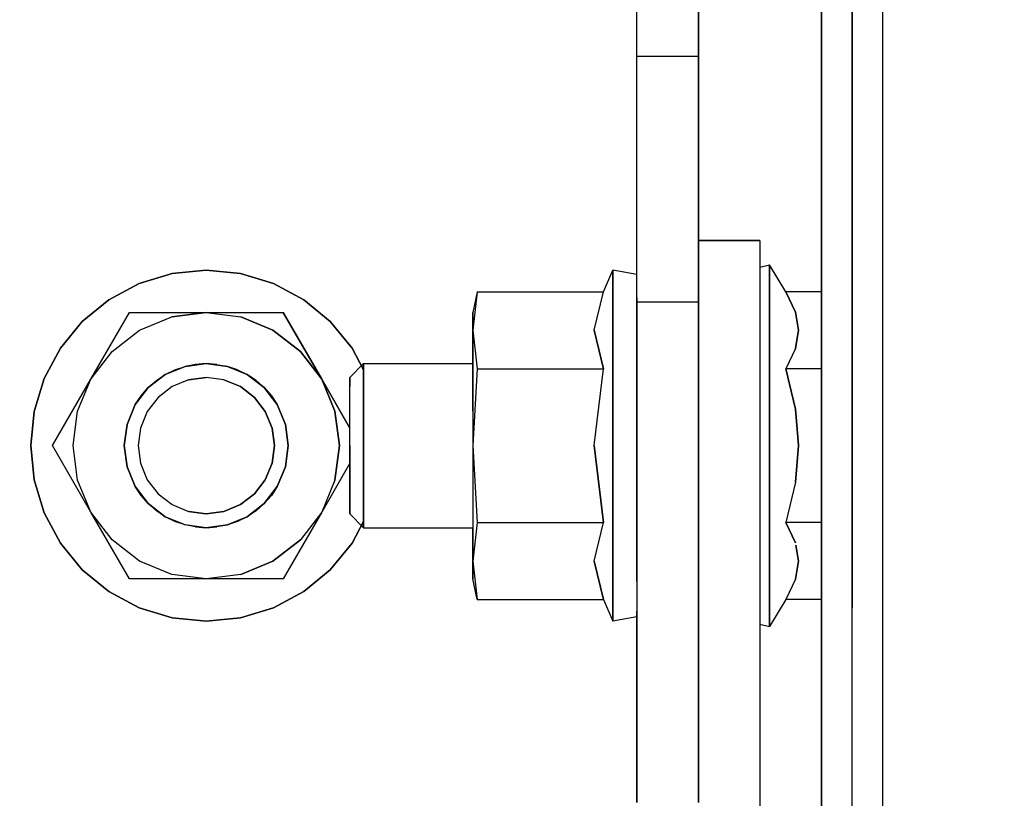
# Model space of a CAD drawing. Extents: x -805 to 3526, y -961 to 1039.
# Tile 382 of 475: x 1260.0559 to 1260.104, y 39.5226 to 39.5606. Entities that reach past the tile are written whole.
import ezdxf

# ---------------------------------------------------------------- set-up
doc = ezdxf.new("R2010")
doc.units = 0
doc.layers.get('0').update_dxf_attribs({"color": 251})
for name, color, linetype in [('TTK-P-Aufzug', 251, 'Continuous'), ('TTK-P-Bahnsteig', 12, 'Continuous'), ('TTK-P-Verm', 251, 'Continuous')]:
    doc.layers.add(name, color=color, linetype=linetype)
doc.layers.add('TTK-P-Treppe unten', color=12, linetype='Continuous', lineweight=25)
doc.styles.add('AKG DIN 6776', font='AKG_DIN67.TTF')
doc.dimstyles.new('TTK', dxfattribs={"dimtxt": 2.5, "dimasz": 2.5, "dimexe": 3.5, "dimexo": 0.1, "dimgap": 1, "dimtad": 1, "dimzin": 0, "dimtxsty": 'AKG DIN 6776', "dimblk": 'OBLIQUE', "dimcen": -0.09, "dimdle": 3, "dimclrd": 256, "dimclre": 256, "dimclrt": 256, "dimadec": 3, "dimazin": 0, "dimtfac": 1, "dimtofl": 0, "dimtmove": 0, "dimatfit": 3, "dimldrblk": 'OBLIQUE', "dimfxl": 7, "dimfxlon": 1, "dimtolj": 1, "dimtzin": 0, "dimlwd": -1, "dimlwe": -1, "dimarcsym": 0})

# ---------------------------------------------------------------- blocks, each defined once
blk = doc.blocks.new('_OBLIQUE')
at = {"color": 0, "linetype": 'ByBlock'}
blk.add_line((-0.5, -0.5), (0.5, 0.5), dxfattribs=at)
blk = doc.blocks.new('*D645')
at = {"layer": 'DEFPOINTS', "color": 0}
for p in [(1259.798085, 39.345554), (1259.498085, 36.033104), (1259.798085, 36.033104)]:
    blk.add_point(p, dxfattribs=at)
at = {"layer": 'TTK-P-Verm'}
for p, q in [((1259.498085, 38.645554), (1259.498085, 39.695554)), ((1259.798085, 38.645554), (1259.798085, 39.695554)), ((1259.198085, 39.345554), (1260.098085, 39.345554))]:
    blk.add_line(p, q, dxfattribs=at)
at = {"layer": 'TTK-P-Verm', "xscale": 0.25, "yscale": 0.25, "zscale": 0.25, "rotation": 180}
blk.add_blockref('_OBLIQUE', (1259.498085, 39.345554), dxfattribs=at)
at = {"layer": 'TTK-P-Verm', "xscale": 0.25, "yscale": 0.25, "zscale": 0.25}
blk.add_blockref('_OBLIQUE', (1259.798085, 39.345554), dxfattribs=at)
at = {"layer": 'TTK-P-Verm', "insert": (1259.648085, 39.58688), "char_height": 0.25, "attachment_point": 5, "style": 'AKG DIN 6776', "bg_fill": 3, "box_fill_scale": 1.1, "bg_fill_color": 256, "bg_fill_true_color": 13158600, "bg_fill_transparency": 0}
blk.add_mtext('\\A1;30', dxfattribs=at)
blk = doc.blocks.new('*D644')
at = {"layer": 'DEFPOINTS', "color": 0}
for p in [(1262.498085, 39.345554), (1259.798085, 39.284277), (1262.498085, 35.726621)]:
    blk.add_point(p, dxfattribs=at)
at = {"layer": 'TTK-P-Treppe unten'}
for p, q in [((1259.798085, 39.294277), (1259.798085, 39.695554)), ((1262.498085, 38.645554), (1262.498085, 39.695554)), ((1259.498085, 39.345554), (1262.798085, 39.345554))]:
    blk.add_line(p, q, dxfattribs=at)
at = {"layer": 'TTK-P-Treppe unten', "xscale": 0.25, "yscale": 0.25, "zscale": 0.25, "rotation": 180}
blk.add_blockref('_OBLIQUE', (1259.798085, 39.345554), dxfattribs=at)
at = {"layer": 'TTK-P-Treppe unten', "xscale": 0.25, "yscale": 0.25, "zscale": 0.25}
blk.add_blockref('_OBLIQUE', (1262.498085, 39.345554), dxfattribs=at)
at = {"layer": 'TTK-P-Treppe unten', "insert": (1261.148085, 39.589434), "char_height": 0.25, "attachment_point": 5, "style": 'AKG DIN 6776', "bg_fill": 3, "box_fill_scale": 1.1, "bg_fill_color": 256, "bg_fill_true_color": 13158600, "bg_fill_transparency": 0}
blk.add_mtext('\\A1;2,70', dxfattribs=at)

msp = doc.modelspace()

# ---------------------------------------------------------------- linework, layer by layer
at = {"layer": 'TTK-P-Aufzug', "color": 251}
for p, q in [((1260.086039, 39.558829), (1260.086039, 39.697829)), ((1260.086039, 39.558829), (1260.086039, 39.697829)), ((1260.089039, 39.558829), (1260.089039, 39.697829)), ((1260.089039, 39.697829), (1260.089039, 39.558829)), ((1260.095039, 39.697829), (1260.095039, 39.507829)), ((1260.095039, 39.697829), (1260.095039, 39.507829)), ((1260.096539, 39.501629), (1260.096539, 39.662429)), ((1260.096539, 39.501629), (1260.096539, 39.662429)), ((1260.096539, 39.662429), (1260.096539, 39.531922)), ((1260.095039, 39.507829), (1260.095039, 39.659883)), ((1260.098039, 37.647829), (1260.098039, 39.65906)), ((1260.089039, 39.63143), (1260.089039, 39.558026)), ((1260.086039, 39.558026), (1260.086039, 39.627805)), ((1260.086039, 39.558625), (1260.086039, 39.558829)), ((1260.086039, 39.558625), (1260.086039, 39.558829)), ((1260.086039, 39.558829), (1260.089039, 39.558829)), ((1260.086039, 39.558026), (1260.086039, 39.558625)), ((1260.086039, 39.558026), (1260.086039, 39.558625)), ((1260.089039, 39.558625), (1260.089039, 39.558829)), ((1260.089039, 39.558829), (1260.089039, 39.558625)), ((1260.089039, 39.558026), (1260.089039, 39.558625)), ((1260.089039, 39.558625), (1260.089039, 39.558026)), ((1260.086039, 39.557072), (1260.086039, 39.558026)), ((1260.086039, 39.557072), (1260.086039, 39.558026)), ((1260.086039, 39.557262), (1260.086039, 39.558026)), ((1260.089039, 39.557072), (1260.089039, 39.558026)), ((1260.089039, 39.558026), (1260.089039, 39.557072)), ((1260.089039, 39.557835), (1260.089039, 39.558026)), ((1260.089039, 39.557835), (1260.089039, 39.557072)), ((1260.086039, 39.557072), (1260.086039, 39.557262)), ((1260.086039, 39.555829), (1260.086039, 39.557072)), ((1260.086039, 39.555829), (1260.086039, 39.557072)), ((1260.086039, 39.556076), (1260.086039, 39.557072)), ((1260.089039, 39.555829), (1260.089039, 39.557072)), ((1260.089039, 39.557072), (1260.089039, 39.555829)), ((1260.089039, 39.557072), (1260.089039, 39.556824)), ((1260.089039, 39.556824), (1260.089039, 39.555829)), ((1260.086039, 39.555829), (1260.086039, 39.556076)), ((1260.086039, 39.554382), (1260.086039, 39.555829)), ((1260.086039, 39.554382), (1260.086039, 39.555829)), ((1260.086039, 39.554669), (1260.086039, 39.555829)), ((1260.089039, 39.554382), (1260.089039, 39.555829)), ((1260.089039, 39.555829), (1260.089039, 39.555541)), ((1260.089039, 39.555829), (1260.089039, 39.554382)), ((1260.089039, 39.555541), (1260.089039, 39.554382)), ((1260.086039, 39.554382), (1260.086039, 39.554669)), ((1260.086039, 39.552829), (1260.086039, 39.554382)), ((1260.086039, 39.552829), (1260.086039, 39.554382)), ((1260.086039, 39.553137), (1260.086039, 39.554382)), ((1260.089039, 39.552829), (1260.089039, 39.554382)), ((1260.089039, 39.554382), (1260.089039, 39.554074)), ((1260.089039, 39.554382), (1260.089039, 39.552829)), ((1260.089039, 39.554074), (1260.089039, 39.552829)), ((1260.086039, 39.552829), (1260.086039, 39.553137)), ((1260.086039, 39.551276), (1260.086039, 39.552829)), ((1260.086039, 39.551276), (1260.086039, 39.552829)), ((1260.086039, 39.551585), (1260.086039, 39.552829)), ((1260.089039, 39.551276), (1260.089039, 39.552829)), ((1260.089039, 39.552829), (1260.089039, 39.552521)), ((1260.089039, 39.552829), (1260.089039, 39.551276)), ((1260.089039, 39.552521), (1260.089039, 39.551276)), ((1260.086039, 39.551276), (1260.086039, 39.551585)), ((1260.086039, 39.549829), (1260.086039, 39.551276)), ((1260.086039, 39.549829), (1260.086039, 39.551276)), ((1260.086039, 39.550117), (1260.086039, 39.551276)), ((1260.089039, 39.549829), (1260.089039, 39.551276)), ((1260.089039, 39.551276), (1260.089039, 39.550989)), ((1260.089039, 39.551276), (1260.089039, 39.549829)), ((1260.089039, 39.550989), (1260.089039, 39.549829)), ((1260.086039, 39.549829), (1260.086039, 39.550117)), ((1260.086039, 39.548587), (1260.086039, 39.549829)), ((1260.086039, 39.548587), (1260.086039, 39.549829)), ((1260.086039, 39.548835), (1260.086039, 39.549829)), ((1260.092039, 39.549829), (1260.089039, 39.549829)), ((1260.089039, 39.548587), (1260.089039, 39.549829)), ((1260.089039, 39.549829), (1260.092039, 39.549829)), ((1260.089039, 39.549829), (1260.089039, 39.549582)), ((1260.089039, 39.549829), (1260.089039, 39.548587)), ((1260.092039, 39.549829), (1260.092039, 39.499316)), ((1260.092039, 39.549829), (1260.092039, 39.499316)), ((1260.089039, 39.549582), (1260.089039, 39.548587)), ((1260.06337, 39.54822), (1260.065039, 39.548385)), ((1260.065039, 39.548385), (1260.06337, 39.54822)), ((1260.065039, 39.548385), (1260.066708, 39.54822)), ((1260.066708, 39.54822), (1260.065039, 39.548385)), ((1260.084406, 39.547335), (1260.084875, 39.548385)), ((1260.084875, 39.54822), (1260.084875, 39.548385)), ((1260.084875, 39.548385), (1260.084875, 39.54822)), ((1260.084875, 39.54822), (1260.084875, 39.548385)), ((1260.084875, 39.548385), (1260.084875, 39.54822)), ((1260.086039, 39.548179), (1260.084875, 39.548385)), ((1260.086039, 39.548587), (1260.086039, 39.548835)), ((1260.086039, 39.547633), (1260.086039, 39.548587)), ((1260.086039, 39.547633), (1260.086039, 39.548587)), ((1260.086039, 39.547824), (1260.086039, 39.548587)), ((1260.089039, 39.547633), (1260.089039, 39.548587)), ((1260.089039, 39.548587), (1260.089039, 39.548397)), ((1260.089039, 39.548587), (1260.089039, 39.547633)), ((1260.089039, 39.548397), (1260.089039, 39.547633)), ((1260.092039, 39.548529), (1260.092505, 39.548654)), ((1260.092505, 39.548485), (1260.092505, 39.548654)), ((1260.092505, 39.548654), (1260.092505, 39.548485)), ((1260.092505, 39.548485), (1260.092505, 39.548654)), ((1260.092505, 39.548654), (1260.092505, 39.548485)), ((1260.093309, 39.547335), (1260.092505, 39.548654)), ((1260.092505, 39.548485), (1260.092505, 39.547983)), ((1260.092505, 39.547983), (1260.092505, 39.548485)), ((1260.06337, 39.54822), (1260.061765, 39.547733)), ((1260.061765, 39.547733), (1260.06337, 39.54822)), ((1260.066708, 39.54822), (1260.068313, 39.547733)), ((1260.068313, 39.547733), (1260.066708, 39.54822)), ((1260.084875, 39.54822), (1260.084875, 39.547733)), ((1260.084875, 39.547733), (1260.084875, 39.54822)), ((1260.092505, 39.547983), (1260.092505, 39.547167)), ((1260.092505, 39.547167), (1260.092505, 39.547983)), ((1260.061765, 39.547733), (1260.060286, 39.546943)), ((1260.060286, 39.546943), (1260.061765, 39.547733)), ((1260.068313, 39.547733), (1260.069792, 39.546943)), ((1260.069792, 39.546943), (1260.068313, 39.547733)), ((1260.084875, 39.547733), (1260.084875, 39.546943)), ((1260.084875, 39.546943), (1260.084875, 39.547733)), ((1260.086039, 39.547633), (1260.086039, 39.547824)), ((1260.086039, 39.547034), (1260.086039, 39.547633)), ((1260.086039, 39.547034), (1260.086039, 39.547633)), ((1260.086039, 39.547154), (1260.086039, 39.547633)), ((1260.089039, 39.547034), (1260.089039, 39.547633)), ((1260.089039, 39.547633), (1260.089039, 39.547513)), ((1260.089039, 39.547633), (1260.089039, 39.547034)), ((1260.089039, 39.547513), (1260.089039, 39.547034)), ((1260.060286, 39.546943), (1260.058989, 39.545879)), ((1260.058989, 39.545879), (1260.060286, 39.546943)), ((1260.069792, 39.546943), (1260.071088, 39.545879)), ((1260.071088, 39.545879), (1260.069792, 39.546943)), ((1260.078246, 39.547335), (1260.078039, 39.545459)), ((1260.078246, 39.547335), (1260.078039, 39.545459)), ((1260.078246, 39.547335), (1260.078039, 39.546329)), ((1260.078246, 39.547335), (1260.084406, 39.547335)), ((1260.078246, 39.547335), (1260.084406, 39.547335)), ((1260.083958, 39.545459), (1260.084406, 39.547335)), ((1260.083958, 39.545459), (1260.084406, 39.547335)), ((1260.084875, 39.546943), (1260.084875, 39.545879)), ((1260.084875, 39.545879), (1260.084875, 39.546943)), ((1260.086039, 39.547034), (1260.086039, 39.547154)), ((1260.086039, 39.547034), (1260.086039, 39.546829)), ((1260.086039, 39.546829), (1260.086039, 39.547034)), ((1260.086039, 39.546871), (1260.086039, 39.547034)), ((1260.089039, 39.546829), (1260.089039, 39.547034)), ((1260.089039, 39.546829), (1260.089039, 39.547034)), ((1260.089039, 39.547034), (1260.089039, 39.546993)), ((1260.089039, 39.546993), (1260.089039, 39.546829)), ((1260.092505, 39.547167), (1260.092505, 39.54607)), ((1260.092505, 39.54607), (1260.092505, 39.547167)), ((1260.093777, 39.546345), (1260.093309, 39.547335)), ((1260.095039, 39.547335), (1260.093309, 39.547335)), ((1260.095039, 39.547335), (1260.093309, 39.547335)), ((1260.093309, 39.547335), (1260.093777, 39.546345)), ((1260.086039, 39.546829), (1260.086039, 39.546871)), ((1260.086039, 39.546829), (1260.086039, 39.545734)), ((1260.086039, 39.533198), (1260.086039, 39.546829)), ((1260.086039, 39.545734), (1260.086039, 39.546829)), ((1260.089039, 39.546829), (1260.086039, 39.546829)), ((1260.089039, 39.522429), (1260.089039, 39.546829)), ((1260.089039, 39.546829), (1260.089039, 39.522429)), ((1260.089039, 39.543306), (1260.089039, 39.546829)), ((1260.05941, 39.543079), (1260.061286, 39.546329)), ((1260.05941, 39.543079), (1260.061286, 39.546329)), ((1260.061286, 39.546329), (1260.065039, 39.546329)), ((1260.061286, 39.546329), (1260.065039, 39.546329)), ((1260.061789, 39.545459), (1260.063356, 39.546108)), ((1260.061789, 39.545459), (1260.063356, 39.546108)), ((1260.065039, 39.546329), (1260.063356, 39.546108)), ((1260.063356, 39.546108), (1260.065039, 39.546329)), ((1260.065039, 39.546329), (1260.066721, 39.546108)), ((1260.065039, 39.546329), (1260.068792, 39.546329)), ((1260.065039, 39.546329), (1260.066721, 39.546108)), ((1260.065039, 39.546329), (1260.068792, 39.546329)), ((1260.066721, 39.546108), (1260.068289, 39.545459)), ((1260.068289, 39.545459), (1260.066721, 39.546108)), ((1260.070668, 39.543079), (1260.068792, 39.546329)), ((1260.068792, 39.546329), (1260.070668, 39.543079)), ((1260.078039, 39.546108), (1260.078039, 39.546329)), ((1260.078039, 39.546329), (1260.078039, 39.546108)), ((1260.078039, 39.546108), (1260.078039, 39.546329)), ((1260.078039, 39.546329), (1260.078039, 39.546108)), ((1260.078039, 39.545459), (1260.078039, 39.546108)), ((1260.078039, 39.546108), (1260.078039, 39.545459)), ((1260.078039, 39.546108), (1260.078039, 39.545459)), ((1260.078039, 39.546108), (1260.078039, 39.545459)), ((1260.092505, 39.54607), (1260.092505, 39.544732)), ((1260.092505, 39.544732), (1260.092505, 39.54607)), ((1260.093922, 39.545459), (1260.093777, 39.546345)), ((1260.093777, 39.546345), (1260.093922, 39.545459)), ((1260.058989, 39.545879), (1260.057925, 39.544582)), ((1260.057925, 39.544582), (1260.058989, 39.545879)), ((1260.071088, 39.545879), (1260.072152, 39.544582)), ((1260.072152, 39.544582), (1260.071088, 39.545879)), ((1260.084875, 39.545879), (1260.084875, 39.544582)), ((1260.084875, 39.544582), (1260.084875, 39.545879)), ((1260.086039, 39.545734), (1260.086039, 39.544004)), ((1260.086039, 39.544004), (1260.086039, 39.545734)), ((1260.060443, 39.544426), (1260.061789, 39.545459)), ((1260.060443, 39.544426), (1260.061789, 39.545459)), ((1260.068289, 39.545459), (1260.069635, 39.544426)), ((1260.069635, 39.544426), (1260.068289, 39.545459)), ((1260.078039, 39.544426), (1260.078039, 39.545459)), ((1260.078039, 39.545459), (1260.078039, 39.544426)), ((1260.078039, 39.545459), (1260.078246, 39.543582)), ((1260.078039, 39.545459), (1260.078039, 39.544426)), ((1260.078039, 39.545459), (1260.078039, 39.544426)), ((1260.078039, 39.545459), (1260.078246, 39.543582)), ((1260.083958, 39.545459), (1260.084406, 39.543582)), ((1260.084406, 39.543582), (1260.083958, 39.545459)), ((1260.093777, 39.544572), (1260.093922, 39.545459)), ((1260.093922, 39.545459), (1260.093777, 39.544572)), ((1260.057925, 39.544582), (1260.057135, 39.543103)), ((1260.057135, 39.543103), (1260.057925, 39.544582)), ((1260.072152, 39.544582), (1260.072715, 39.543529)), ((1260.072715, 39.543529), (1260.072152, 39.544582)), ((1260.084875, 39.544582), (1260.084875, 39.543103)), ((1260.084875, 39.543103), (1260.084875, 39.544582)), ((1260.092505, 39.544732), (1260.092505, 39.543207)), ((1260.092505, 39.543207), (1260.092505, 39.544732)), ((1260.093777, 39.544572), (1260.093309, 39.543582)), ((1260.093777, 39.544572), (1260.093309, 39.543582)), ((1260.05941, 39.543079), (1260.060443, 39.544426)), ((1260.05941, 39.543079), (1260.060443, 39.544426)), ((1260.069635, 39.544426), (1260.070668, 39.543079)), ((1260.070668, 39.543079), (1260.069635, 39.544426)), ((1260.078039, 39.543829), (1260.078039, 39.544426)), ((1260.078039, 39.544426), (1260.078039, 39.543079)), ((1260.078039, 39.543079), (1260.078039, 39.544426)), ((1260.078039, 39.544426), (1260.078039, 39.543829)), ((1260.063039, 39.543294), (1260.064003, 39.543693)), ((1260.064003, 39.543693), (1260.063039, 39.543294)), ((1260.063508, 39.543525), (1260.064003, 39.543693)), ((1260.063508, 39.543525), (1260.064003, 39.543693)), ((1260.063508, 39.543525), (1260.064003, 39.543693)), ((1260.065039, 39.543829), (1260.064003, 39.543693)), ((1260.064003, 39.543693), (1260.065039, 39.543829)), ((1260.064003, 39.543693), (1260.064517, 39.543795)), ((1260.064517, 39.543795), (1260.064003, 39.543693)), ((1260.064003, 39.543693), (1260.064517, 39.543795)), ((1260.064517, 39.543795), (1260.065039, 39.543829)), ((1260.065039, 39.543829), (1260.064517, 39.543795)), ((1260.064517, 39.543795), (1260.065039, 39.543829)), ((1260.066074, 39.543693), (1260.065039, 39.543829)), ((1260.065039, 39.543829), (1260.066074, 39.543693)), ((1260.065039, 39.543829), (1260.065561, 39.543795)), ((1260.065561, 39.543795), (1260.065039, 39.543829)), ((1260.065039, 39.543829), (1260.065561, 39.543795)), ((1260.065561, 39.543795), (1260.066074, 39.543693)), ((1260.065561, 39.543795), (1260.066074, 39.543693)), ((1260.065561, 39.543795), (1260.066074, 39.543693)), ((1260.067039, 39.543294), (1260.066074, 39.543693)), ((1260.066569, 39.543525), (1260.066074, 39.543693)), ((1260.066074, 39.543693), (1260.067039, 39.543294)), ((1260.066074, 39.543693), (1260.066569, 39.543525)), ((1260.066074, 39.543693), (1260.066569, 39.543525)), ((1260.072715, 39.543829), (1260.072039, 39.543153)), ((1260.072715, 39.543829), (1260.072715, 39.543693)), ((1260.072715, 39.543693), (1260.072715, 39.543829)), ((1260.072715, 39.543829), (1260.078039, 39.543829)), ((1260.072715, 39.543693), (1260.072715, 39.543294)), ((1260.072715, 39.543294), (1260.072715, 39.543693)), ((1260.078039, 39.543829), (1260.078039, 39.543693)), ((1260.078039, 39.543829), (1260.078039, 39.543693)), ((1260.078039, 39.543693), (1260.078039, 39.543294)), ((1260.078039, 39.543693), (1260.078039, 39.543294)), ((1260.078246, 39.543582), (1260.078039, 39.539829)), ((1260.078246, 39.543582), (1260.078039, 39.539829)), ((1260.078246, 39.543582), (1260.084406, 39.543582)), ((1260.078246, 39.543582), (1260.084406, 39.543582)), ((1260.083958, 39.539829), (1260.084406, 39.543582)), ((1260.083958, 39.539829), (1260.084406, 39.543582)), ((1260.086039, 39.544004), (1260.086039, 39.541991)), ((1260.086039, 39.541991), (1260.086039, 39.544004)), ((1260.093777, 39.541603), (1260.093309, 39.543582)), ((1260.095039, 39.543582), (1260.093309, 39.543582)), ((1260.095039, 39.543582), (1260.093309, 39.543582)), ((1260.093309, 39.543582), (1260.093777, 39.541603)), ((1260.057135, 39.543103), (1260.056648, 39.541498)), ((1260.056648, 39.541498), (1260.057135, 39.543103)), ((1260.057533, 39.539829), (1260.05941, 39.543079)), ((1260.057533, 39.539829), (1260.05941, 39.543079)), ((1260.05876, 39.541512), (1260.05941, 39.543079)), ((1260.05876, 39.541512), (1260.05941, 39.543079)), ((1260.06221, 39.542658), (1260.063039, 39.543294)), ((1260.063039, 39.543294), (1260.06221, 39.542658)), ((1260.062604, 39.543003), (1260.063039, 39.543294)), ((1260.062604, 39.543003), (1260.063039, 39.543294)), ((1260.062604, 39.543003), (1260.063039, 39.543294)), ((1260.063039, 39.543294), (1260.063508, 39.543525)), ((1260.063039, 39.543294), (1260.06334, 39.543442)), ((1260.063039, 39.543294), (1260.06334, 39.543442)), ((1260.064179, 39.54304), (1260.065039, 39.543153)), ((1260.065039, 39.543153), (1260.064179, 39.54304)), ((1260.065899, 39.54304), (1260.065039, 39.543153)), ((1260.065899, 39.54304), (1260.065039, 39.543153)), ((1260.066569, 39.543525), (1260.067039, 39.543294)), ((1260.066569, 39.543525), (1260.067039, 39.543294)), ((1260.066569, 39.543525), (1260.067039, 39.543294)), ((1260.067867, 39.542658), (1260.067039, 39.543294)), ((1260.067474, 39.543003), (1260.067039, 39.543294)), ((1260.067039, 39.543294), (1260.067867, 39.542658)), ((1260.067039, 39.543294), (1260.067474, 39.543003)), ((1260.067039, 39.543294), (1260.067474, 39.543003)), ((1260.070668, 39.543079), (1260.071317, 39.541512)), ((1260.072048, 39.54069), (1260.070668, 39.543079)), ((1260.071317, 39.541512), (1260.070668, 39.543079)), ((1260.070668, 39.543079), (1260.072048, 39.54069)), ((1260.072039, 39.54304), (1260.072039, 39.543153)), ((1260.072039, 39.54304), (1260.072039, 39.543153)), ((1260.072039, 39.54304), (1260.072039, 39.543153)), ((1260.072039, 39.543153), (1260.072039, 39.54304)), ((1260.072715, 39.543294), (1260.072715, 39.542658)), ((1260.072715, 39.542658), (1260.072715, 39.543294)), ((1260.078039, 39.543294), (1260.078039, 39.543003)), ((1260.078039, 39.543294), (1260.078039, 39.543003)), ((1260.078039, 39.543079), (1260.078039, 39.541512)), ((1260.078039, 39.541512), (1260.078039, 39.543079)), ((1260.084875, 39.543103), (1260.084875, 39.541498)), ((1260.084875, 39.541498), (1260.084875, 39.543103)), ((1260.089039, 39.543306), (1260.089039, 39.522429)), ((1260.092505, 39.543207), (1260.092505, 39.541551)), ((1260.092505, 39.541551), (1260.092505, 39.543207)), ((1260.061575, 39.541829), (1260.06221, 39.542658)), ((1260.06221, 39.542658), (1260.061575, 39.541829)), ((1260.061865, 39.542264), (1260.06221, 39.542658)), ((1260.061865, 39.542264), (1260.06221, 39.542658)), ((1260.061865, 39.542264), (1260.06221, 39.542658)), ((1260.06221, 39.542658), (1260.062604, 39.543003)), ((1260.06221, 39.542658), (1260.062604, 39.543003)), ((1260.06221, 39.542658), (1260.062604, 39.543003)), ((1260.063377, 39.542708), (1260.062689, 39.542179)), ((1260.063377, 39.542708), (1260.062689, 39.542179)), ((1260.064179, 39.54304), (1260.063377, 39.542708)), ((1260.064179, 39.54304), (1260.063377, 39.542708)), ((1260.065899, 39.54304), (1260.066701, 39.542708)), ((1260.066701, 39.542708), (1260.065899, 39.54304)), ((1260.066701, 39.542708), (1260.067389, 39.542179)), ((1260.067389, 39.542179), (1260.066701, 39.542708)), ((1260.067474, 39.543003), (1260.067867, 39.542658)), ((1260.067474, 39.543003), (1260.067867, 39.542658)), ((1260.067474, 39.543003), (1260.067867, 39.542658)), ((1260.068503, 39.541829), (1260.067867, 39.542658)), ((1260.068212, 39.542264), (1260.067867, 39.542658)), ((1260.067867, 39.542658), (1260.068503, 39.541829)), ((1260.067867, 39.542658), (1260.068212, 39.542264)), ((1260.067867, 39.542658), (1260.068212, 39.542264)), ((1260.072039, 39.542708), (1260.072039, 39.54304)), ((1260.072039, 39.542708), (1260.072039, 39.54304)), ((1260.072039, 39.542708), (1260.072039, 39.54304)), ((1260.072039, 39.54304), (1260.072039, 39.542708)), ((1260.072039, 39.542179), (1260.072039, 39.542708)), ((1260.072039, 39.542179), (1260.072039, 39.542708)), ((1260.072715, 39.542658), (1260.072715, 39.541829)), ((1260.072715, 39.541829), (1260.072715, 39.542658)), ((1260.078039, 39.543003), (1260.078039, 39.542658)), ((1260.078039, 39.543003), (1260.078039, 39.542658)), ((1260.078039, 39.542658), (1260.078039, 39.542264)), ((1260.078039, 39.542658), (1260.078039, 39.542264)), ((1260.061575, 39.541829), (1260.061865, 39.542264)), ((1260.061575, 39.541829), (1260.061856, 39.542251)), ((1260.061575, 39.541829), (1260.061856, 39.542251)), ((1260.062689, 39.542179), (1260.062161, 39.541491)), ((1260.062689, 39.542179), (1260.062161, 39.541491)), ((1260.067389, 39.542179), (1260.067917, 39.541491)), ((1260.067917, 39.541491), (1260.067389, 39.542179)), ((1260.068212, 39.542264), (1260.068503, 39.541829)), ((1260.068221, 39.542251), (1260.068503, 39.541829)), ((1260.068221, 39.542251), (1260.068503, 39.541829)), ((1260.072039, 39.541491), (1260.072039, 39.542179)), ((1260.072039, 39.541491), (1260.072039, 39.542179)), ((1260.078039, 39.542264), (1260.078039, 39.541829)), ((1260.078039, 39.542264), (1260.078039, 39.541829)), ((1260.061175, 39.540865), (1260.061575, 39.541829)), ((1260.061575, 39.541829), (1260.061175, 39.540865)), ((1260.068902, 39.540865), (1260.068503, 39.541829)), ((1260.068503, 39.541829), (1260.068902, 39.540865)), ((1260.072715, 39.541829), (1260.072715, 39.540865)), ((1260.072715, 39.540865), (1260.072715, 39.541829)), ((1260.078039, 39.541829), (1260.078039, 39.541512)), ((1260.078039, 39.541829), (1260.078039, 39.541512)), ((1260.086039, 39.541991), (1260.086039, 39.539829)), ((1260.086039, 39.539829), (1260.086039, 39.541991)), ((1260.056648, 39.541498), (1260.056484, 39.539829)), ((1260.056484, 39.539829), (1260.056648, 39.541498)), ((1260.058539, 39.539829), (1260.05876, 39.541512)), ((1260.058539, 39.539829), (1260.05876, 39.541512)), ((1260.062161, 39.541491), (1260.061829, 39.54069)), ((1260.062161, 39.541491), (1260.061829, 39.54069)), ((1260.067917, 39.541491), (1260.068249, 39.54069)), ((1260.068249, 39.54069), (1260.067917, 39.541491)), ((1260.071317, 39.541512), (1260.071539, 39.539829)), ((1260.071539, 39.539829), (1260.071317, 39.541512)), ((1260.072039, 39.54069), (1260.072039, 39.541491)), ((1260.072039, 39.54069), (1260.072039, 39.541491)), ((1260.078039, 39.541512), (1260.078039, 39.539829)), ((1260.078039, 39.541512), (1260.078039, 39.539829)), ((1260.084875, 39.539829), (1260.084875, 39.541498)), ((1260.084875, 39.541498), (1260.084875, 39.539829)), ((1260.092505, 39.541551), (1260.092505, 39.539829)), ((1260.092505, 39.539829), (1260.092505, 39.541551)), ((1260.093922, 39.539829), (1260.093777, 39.541603)), ((1260.093777, 39.541603), (1260.093922, 39.539829)), ((1260.061039, 39.539829), (1260.061175, 39.540865)), ((1260.061175, 39.540865), (1260.061039, 39.539829)), ((1260.061829, 39.54069), (1260.061715, 39.539829)), ((1260.061829, 39.54069), (1260.061715, 39.539829)), ((1260.068249, 39.54069), (1260.068362, 39.539829)), ((1260.068362, 39.539829), (1260.068249, 39.54069)), ((1260.069039, 39.539829), (1260.068902, 39.540865)), ((1260.068902, 39.540865), (1260.069039, 39.539829)), ((1260.072039, 39.539829), (1260.072039, 39.54069)), ((1260.072039, 39.539829), (1260.072039, 39.54069)), ((1260.072715, 39.539829), (1260.072715, 39.540865)), ((1260.072715, 39.540865), (1260.072715, 39.539829)), ((1260.056484, 39.539829), (1260.056648, 39.53816)), ((1260.056648, 39.53816), (1260.056484, 39.539829)), ((1260.05941, 39.536579), (1260.057533, 39.539829)), ((1260.05941, 39.536579), (1260.057533, 39.539829)), ((1260.05876, 39.538147), (1260.058539, 39.539829)), ((1260.05876, 39.538147), (1260.058539, 39.539829)), ((1260.061175, 39.538794), (1260.061039, 39.539829)), ((1260.061039, 39.539829), (1260.061175, 39.538794)), ((1260.061715, 39.539829), (1260.061829, 39.538969)), ((1260.061715, 39.539829), (1260.061829, 39.538969)), ((1260.068362, 39.539829), (1260.068249, 39.538969)), ((1260.068249, 39.538969), (1260.068362, 39.539829)), ((1260.068902, 39.538794), (1260.069039, 39.539829)), ((1260.069039, 39.539829), (1260.068902, 39.538794)), ((1260.071539, 39.539829), (1260.071317, 39.538147)), ((1260.071317, 39.538147), (1260.071539, 39.539829)), ((1260.072039, 39.539829), (1260.072039, 39.538969)), ((1260.072039, 39.538969), (1260.072039, 39.539829)), ((1260.072715, 39.538794), (1260.072715, 39.539829)), ((1260.072715, 39.539829), (1260.072715, 39.538794)), ((1260.078039, 39.539829), (1260.078039, 39.538147)), ((1260.078039, 39.539829), (1260.078039, 39.538147)), ((1260.078039, 39.539829), (1260.078246, 39.536077)), ((1260.078039, 39.539829), (1260.078246, 39.536077)), ((1260.083958, 39.539829), (1260.084406, 39.536077)), ((1260.084406, 39.536077), (1260.083958, 39.539829)), ((1260.084875, 39.53816), (1260.084875, 39.539829)), ((1260.084875, 39.539829), (1260.084875, 39.53816)), ((1260.086039, 39.539829), (1260.086039, 39.537668)), ((1260.086039, 39.539829), (1260.086039, 39.537668)), ((1260.092505, 39.539829), (1260.092505, 39.538108)), ((1260.092505, 39.538108), (1260.092505, 39.539829)), ((1260.093777, 39.538056), (1260.093922, 39.539829)), ((1260.093922, 39.539829), (1260.093777, 39.538056)), ((1260.061575, 39.537829), (1260.061175, 39.538794)), ((1260.061175, 39.538794), (1260.061575, 39.537829)), ((1260.061829, 39.538969), (1260.062161, 39.538168)), ((1260.061829, 39.538969), (1260.062161, 39.538168)), ((1260.068249, 39.538969), (1260.067917, 39.538168)), ((1260.067917, 39.538168), (1260.068249, 39.538969)), ((1260.068503, 39.537829), (1260.068902, 39.538794)), ((1260.068902, 39.538794), (1260.068503, 39.537829)), ((1260.072048, 39.538969), (1260.070668, 39.536579)), ((1260.072048, 39.538969), (1260.070668, 39.536579)), ((1260.072039, 39.538969), (1260.072039, 39.538168)), ((1260.072039, 39.538168), (1260.072039, 39.538969)), ((1260.072715, 39.537829), (1260.072715, 39.538794)), ((1260.072715, 39.538794), (1260.072715, 39.537829)), ((1260.056648, 39.53816), (1260.057135, 39.536555)), ((1260.057135, 39.536555), (1260.056648, 39.53816)), ((1260.05941, 39.536579), (1260.05876, 39.538147)), ((1260.05941, 39.536579), (1260.05876, 39.538147)), ((1260.06221, 39.537001), (1260.061575, 39.537829)), ((1260.061865, 39.537394), (1260.061575, 39.537829)), ((1260.061865, 39.537394), (1260.061575, 39.537829)), ((1260.061575, 39.537829), (1260.06221, 39.537001)), ((1260.061865, 39.537394), (1260.061575, 39.537829)), ((1260.062161, 39.538168), (1260.062689, 39.537479)), ((1260.062161, 39.538168), (1260.062689, 39.537479)), ((1260.067917, 39.538168), (1260.067389, 39.537479)), ((1260.067389, 39.537479), (1260.067917, 39.538168)), ((1260.067867, 39.537001), (1260.068503, 39.537829)), ((1260.068503, 39.537829), (1260.067867, 39.537001)), ((1260.068503, 39.537829), (1260.068212, 39.537394)), ((1260.068503, 39.537829), (1260.068212, 39.537394)), ((1260.068503, 39.537829), (1260.068212, 39.537394)), ((1260.071317, 39.538147), (1260.070668, 39.536579)), ((1260.071317, 39.538147), (1260.070668, 39.536579)), ((1260.072039, 39.538168), (1260.072039, 39.537479)), ((1260.072039, 39.537479), (1260.072039, 39.538168)), ((1260.072715, 39.537001), (1260.072715, 39.537829)), ((1260.072715, 39.537829), (1260.072715, 39.537001)), ((1260.078039, 39.538147), (1260.078039, 39.536579)), ((1260.078039, 39.538147), (1260.078039, 39.537829)), ((1260.078039, 39.538147), (1260.078039, 39.536579)), ((1260.078039, 39.538147), (1260.078039, 39.537829)), ((1260.078039, 39.537829), (1260.078039, 39.537394)), ((1260.078039, 39.537829), (1260.078039, 39.537394)), ((1260.084875, 39.536555), (1260.084875, 39.53816)), ((1260.084875, 39.53816), (1260.084875, 39.536555)), ((1260.092505, 39.536452), (1260.092505, 39.538108)), ((1260.092505, 39.538108), (1260.092505, 39.536452)), ((1260.093777, 39.538056), (1260.093309, 39.536077)), ((1260.093777, 39.538056), (1260.093309, 39.536077)), ((1260.06221, 39.537001), (1260.061865, 39.537394)), ((1260.06221, 39.537001), (1260.061865, 39.537394)), ((1260.06221, 39.537001), (1260.061865, 39.537394)), ((1260.062689, 39.537479), (1260.063377, 39.536951)), ((1260.062689, 39.537479), (1260.063377, 39.536951)), ((1260.067389, 39.537479), (1260.066701, 39.536951)), ((1260.066701, 39.536951), (1260.067389, 39.537479)), ((1260.068212, 39.537394), (1260.067867, 39.537001)), ((1260.068212, 39.537394), (1260.067867, 39.537001)), ((1260.068212, 39.537394), (1260.067867, 39.537001)), ((1260.072039, 39.537479), (1260.072039, 39.536951)), ((1260.072039, 39.536951), (1260.072039, 39.537479)), ((1260.078039, 39.537394), (1260.078039, 39.537001)), ((1260.078039, 39.537394), (1260.078039, 39.537001)), ((1260.086039, 39.537668), (1260.086039, 39.535654)), ((1260.086039, 39.537668), (1260.086039, 39.535654)), ((1260.063039, 39.536365), (1260.06221, 39.537001)), ((1260.062604, 39.536656), (1260.06221, 39.537001)), ((1260.062604, 39.536656), (1260.06221, 39.537001)), ((1260.06221, 39.537001), (1260.063039, 39.536365)), ((1260.062604, 39.536656), (1260.06221, 39.537001)), ((1260.063377, 39.536951), (1260.064179, 39.536619)), ((1260.063377, 39.536951), (1260.064179, 39.536619)), ((1260.066701, 39.536951), (1260.065899, 39.536619)), ((1260.065899, 39.536619), (1260.066701, 39.536951)), ((1260.067039, 39.536365), (1260.067867, 39.537001)), ((1260.067867, 39.537001), (1260.067039, 39.536365)), ((1260.067867, 39.537001), (1260.067474, 39.536656)), ((1260.067867, 39.537001), (1260.067474, 39.536656)), ((1260.067867, 39.537001), (1260.067474, 39.536656)), ((1260.072039, 39.536951), (1260.072039, 39.536619)), ((1260.072039, 39.536951), (1260.072039, 39.536619)), ((1260.072039, 39.536951), (1260.072039, 39.536619)), ((1260.072039, 39.536619), (1260.072039, 39.536951)), ((1260.072715, 39.536365), (1260.072715, 39.537001)), ((1260.072715, 39.537001), (1260.072715, 39.536365)), ((1260.078039, 39.537001), (1260.078039, 39.536656)), ((1260.078039, 39.537001), (1260.078039, 39.536656)), ((1260.057135, 39.536555), (1260.057925, 39.535076)), ((1260.057925, 39.535076), (1260.057135, 39.536555)), ((1260.060443, 39.535233), (1260.05941, 39.536579)), ((1260.061286, 39.533329), (1260.05941, 39.536579)), ((1260.060443, 39.535233), (1260.05941, 39.536579)), ((1260.061286, 39.533329), (1260.05941, 39.536579)), ((1260.063039, 39.536365), (1260.062604, 39.536656)), ((1260.063039, 39.536365), (1260.062604, 39.536656)), ((1260.063039, 39.536365), (1260.062604, 39.536656)), ((1260.064003, 39.535966), (1260.063039, 39.536365)), ((1260.06334, 39.536217), (1260.063039, 39.536365)), ((1260.06334, 39.536217), (1260.063039, 39.536365)), ((1260.063039, 39.536365), (1260.064003, 39.535966)), ((1260.063508, 39.536134), (1260.063039, 39.536365)), ((1260.064179, 39.536619), (1260.065039, 39.536506)), ((1260.065039, 39.536506), (1260.064179, 39.536619)), ((1260.065899, 39.536619), (1260.065039, 39.536506)), ((1260.065039, 39.536506), (1260.065899, 39.536619)), ((1260.066074, 39.535966), (1260.067039, 39.536365)), ((1260.067039, 39.536365), (1260.066074, 39.535966)), ((1260.067039, 39.536365), (1260.066569, 39.536134)), ((1260.067039, 39.536365), (1260.066569, 39.536134)), ((1260.067039, 39.536365), (1260.066569, 39.536134)), ((1260.067474, 39.536656), (1260.067039, 39.536365)), ((1260.067474, 39.536656), (1260.067039, 39.536365)), ((1260.067474, 39.536656), (1260.067039, 39.536365)), ((1260.070668, 39.536579), (1260.068792, 39.533329)), ((1260.070668, 39.536579), (1260.068792, 39.533329)), ((1260.070668, 39.536579), (1260.069635, 39.535233)), ((1260.070668, 39.536579), (1260.069635, 39.535233)), ((1260.072039, 39.536619), (1260.072039, 39.536506)), ((1260.072039, 39.536619), (1260.072039, 39.536506)), ((1260.072039, 39.536619), (1260.072039, 39.536506)), ((1260.072039, 39.536506), (1260.072039, 39.536619)), ((1260.072715, 39.535829), (1260.072039, 39.536506)), ((1260.072715, 39.535966), (1260.072715, 39.536365)), ((1260.072715, 39.536365), (1260.072715, 39.535966)), ((1260.078039, 39.536656), (1260.078039, 39.536365)), ((1260.078039, 39.536656), (1260.078039, 39.536365)), ((1260.078039, 39.536579), (1260.078039, 39.535233)), ((1260.078039, 39.536579), (1260.078039, 39.535233)), ((1260.078039, 39.536365), (1260.078039, 39.535966)), ((1260.078039, 39.536365), (1260.078039, 39.535966)), ((1260.084875, 39.535076), (1260.084875, 39.536555)), ((1260.084875, 39.536555), (1260.084875, 39.535076)), ((1260.092505, 39.534926), (1260.092505, 39.536452)), ((1260.092505, 39.536452), (1260.092505, 39.534926)), ((1260.064003, 39.535966), (1260.063508, 39.536134)), ((1260.064003, 39.535966), (1260.063508, 39.536134)), ((1260.064003, 39.535966), (1260.063508, 39.536134)), ((1260.065039, 39.535829), (1260.064003, 39.535966)), ((1260.065039, 39.535829), (1260.064003, 39.535966)), ((1260.064517, 39.535864), (1260.064003, 39.535966)), ((1260.064517, 39.535864), (1260.064003, 39.535966)), ((1260.064517, 39.535864), (1260.064003, 39.535966)), ((1260.066074, 39.535966), (1260.065039, 39.535829)), ((1260.065039, 39.535829), (1260.066074, 39.535966)), ((1260.066074, 39.535966), (1260.065561, 39.535864)), ((1260.066074, 39.535966), (1260.065561, 39.535864)), ((1260.066074, 39.535966), (1260.065561, 39.535864)), ((1260.066569, 39.536134), (1260.066074, 39.535966)), ((1260.066569, 39.536134), (1260.066074, 39.535966)), ((1260.066569, 39.536134), (1260.066074, 39.535966)), ((1260.072715, 39.53613), (1260.072152, 39.535076)), ((1260.072152, 39.535076), (1260.072715, 39.53613)), ((1260.072715, 39.535829), (1260.072715, 39.535966)), ((1260.072715, 39.535966), (1260.072715, 39.535829)), ((1260.078246, 39.536077), (1260.078039, 39.5342)), ((1260.078246, 39.536077), (1260.078039, 39.5342)), ((1260.078039, 39.535966), (1260.078039, 39.535829)), ((1260.078039, 39.535966), (1260.078039, 39.535829)), ((1260.078246, 39.536077), (1260.084406, 39.536077)), ((1260.078246, 39.536077), (1260.084406, 39.536077)), ((1260.083958, 39.5342), (1260.084406, 39.536077)), ((1260.083958, 39.5342), (1260.084406, 39.536077)), ((1260.093777, 39.535087), (1260.093309, 39.536077)), ((1260.095039, 39.536077), (1260.093309, 39.536077)), ((1260.095039, 39.536077), (1260.093309, 39.536077)), ((1260.093309, 39.536077), (1260.093777, 39.535087)), ((1260.064517, 39.535864), (1260.065039, 39.535829)), ((1260.065039, 39.535829), (1260.064517, 39.535864)), ((1260.065039, 39.535829), (1260.064517, 39.535864)), ((1260.065039, 39.535829), (1260.065561, 39.535864)), ((1260.065561, 39.535864), (1260.065039, 39.535829)), ((1260.065039, 39.535829), (1260.065561, 39.535864)), ((1260.072715, 39.535829), (1260.078039, 39.535829)), ((1260.078039, 39.535233), (1260.078039, 39.535829)), ((1260.078039, 39.535233), (1260.078039, 39.535829)), ((1260.086039, 39.535654), (1260.086039, 39.533925)), ((1260.086039, 39.535654), (1260.086039, 39.533925)), ((1260.057925, 39.535076), (1260.058989, 39.53378)), ((1260.058989, 39.53378), (1260.057925, 39.535076)), ((1260.061789, 39.5342), (1260.060443, 39.535233)), ((1260.061789, 39.5342), (1260.060443, 39.535233)), ((1260.069635, 39.535233), (1260.068289, 39.5342)), ((1260.068289, 39.5342), (1260.069635, 39.535233)), ((1260.072152, 39.535076), (1260.071088, 39.53378)), ((1260.071088, 39.53378), (1260.072152, 39.535076)), ((1260.078039, 39.535233), (1260.078039, 39.5342)), ((1260.078039, 39.5342), (1260.078039, 39.535233)), ((1260.078039, 39.535233), (1260.078039, 39.5342)), ((1260.078039, 39.5342), (1260.078039, 39.535233)), ((1260.084875, 39.53378), (1260.084875, 39.535076)), ((1260.084875, 39.535076), (1260.084875, 39.53378)), ((1260.092505, 39.533589), (1260.092505, 39.534926)), ((1260.092505, 39.534926), (1260.092505, 39.533589)), ((1260.093922, 39.5342), (1260.093795, 39.534981)), ((1260.093795, 39.534981), (1260.093922, 39.5342)), ((1260.063356, 39.533551), (1260.061789, 39.5342)), ((1260.063356, 39.533551), (1260.061789, 39.5342)), ((1260.068289, 39.5342), (1260.066721, 39.533551)), ((1260.066721, 39.533551), (1260.068289, 39.5342)), ((1260.078039, 39.5342), (1260.078039, 39.533551)), ((1260.078039, 39.533551), (1260.078039, 39.5342)), ((1260.078039, 39.5342), (1260.078039, 39.533551)), ((1260.078039, 39.5342), (1260.078246, 39.532324)), ((1260.078039, 39.533551), (1260.078039, 39.5342)), ((1260.078039, 39.5342), (1260.078246, 39.532324)), ((1260.083958, 39.5342), (1260.084406, 39.532324)), ((1260.084406, 39.532324), (1260.083958, 39.5342)), ((1260.093777, 39.533313), (1260.093922, 39.5342)), ((1260.093922, 39.5342), (1260.093777, 39.533313)), ((1260.058989, 39.53378), (1260.060286, 39.532716)), ((1260.060286, 39.532716), (1260.058989, 39.53378)), ((1260.065039, 39.533329), (1260.063356, 39.533551)), ((1260.065039, 39.533329), (1260.063356, 39.533551)), ((1260.066721, 39.533551), (1260.065039, 39.533329)), ((1260.066721, 39.533551), (1260.065039, 39.533329)), ((1260.071088, 39.53378), (1260.069792, 39.532716)), ((1260.069792, 39.532716), (1260.071088, 39.53378)), ((1260.078039, 39.533551), (1260.078039, 39.533329)), ((1260.078039, 39.533329), (1260.078039, 39.533551)), ((1260.078039, 39.533551), (1260.078039, 39.533329)), ((1260.078039, 39.533329), (1260.078039, 39.533551)), ((1260.084875, 39.532716), (1260.084875, 39.53378)), ((1260.084875, 39.53378), (1260.084875, 39.532716)), ((1260.086039, 39.533925), (1260.086039, 39.532598)), ((1260.086039, 39.533925), (1260.086039, 39.532598)), ((1260.092505, 39.532492), (1260.092505, 39.533589)), ((1260.092505, 39.533589), (1260.092505, 39.532492)), ((1260.065039, 39.533329), (1260.061286, 39.533329)), ((1260.065039, 39.533329), (1260.061286, 39.533329)), ((1260.068792, 39.533329), (1260.065039, 39.533329)), ((1260.068792, 39.533329), (1260.065039, 39.533329)), ((1260.078246, 39.532324), (1260.078039, 39.533329)), ((1260.086039, 39.533198), (1260.086039, 39.522429)), ((1260.093777, 39.533313), (1260.093309, 39.532324)), ((1260.093777, 39.533313), (1260.093309, 39.532324)), ((1260.060286, 39.532716), (1260.061765, 39.531925)), ((1260.061765, 39.531925), (1260.060286, 39.532716)), ((1260.069792, 39.532716), (1260.068313, 39.531925)), ((1260.068313, 39.531925), (1260.069792, 39.532716)), ((1260.084875, 39.531925), (1260.084875, 39.532716)), ((1260.084875, 39.532716), (1260.084875, 39.531925)), ((1260.086039, 39.532598), (1260.086039, 39.531764)), ((1260.086039, 39.532598), (1260.086039, 39.531764)), ((1260.078246, 39.532324), (1260.084406, 39.532324)), ((1260.078246, 39.532324), (1260.084406, 39.532324)), ((1260.084406, 39.532324), (1260.084875, 39.531274)), ((1260.092505, 39.531676), (1260.092505, 39.532492)), ((1260.092505, 39.532492), (1260.092505, 39.531676)), ((1260.093309, 39.532324), (1260.092505, 39.531004)), ((1260.095039, 39.532324), (1260.093309, 39.532324)), ((1260.095039, 39.532324), (1260.093309, 39.532324)), ((1260.061765, 39.531925), (1260.06337, 39.531439)), ((1260.06337, 39.531439), (1260.061765, 39.531925)), ((1260.068313, 39.531925), (1260.066708, 39.531439)), ((1260.066708, 39.531439), (1260.068313, 39.531925)), ((1260.084875, 39.531439), (1260.084875, 39.531925)), ((1260.084875, 39.531925), (1260.084875, 39.531439)), ((1260.086039, 39.522429), (1260.086039, 39.531764)), ((1260.086039, 39.522429), (1260.086039, 39.531764)), ((1260.086039, 39.531764), (1260.086039, 39.531479)), ((1260.086039, 39.531479), (1260.086039, 39.531764)), ((1260.086039, 39.531764), (1260.086039, 39.531479)), ((1260.086039, 39.531479), (1260.086039, 39.531764)), ((1260.092505, 39.531174), (1260.092505, 39.531676)), ((1260.092505, 39.531676), (1260.092505, 39.531174)), ((1260.096539, 39.501629), (1260.096539, 39.531922)), ((1260.06337, 39.531439), (1260.065039, 39.531274)), ((1260.065039, 39.531274), (1260.06337, 39.531439)), ((1260.065039, 39.531274), (1260.066708, 39.531439)), ((1260.066708, 39.531439), (1260.065039, 39.531274)), ((1260.086039, 39.531479), (1260.084875, 39.531274)), ((1260.084875, 39.531439), (1260.084875, 39.531274)), ((1260.084875, 39.531274), (1260.084875, 39.531439)), ((1260.084875, 39.531439), (1260.084875, 39.531274)), ((1260.084875, 39.531274), (1260.084875, 39.531439)), ((1260.092039, 39.531129), (1260.092505, 39.531004)), ((1260.092505, 39.531174), (1260.092505, 39.531004)), ((1260.092505, 39.531004), (1260.092505, 39.531174)), ((1260.092505, 39.531174), (1260.092505, 39.531004)), ((1260.092505, 39.531004), (1260.092505, 39.531174))]:
    msp.add_line(p, q, dxfattribs=at)

# ---------------------------------------------------------------- next in the draw order: dimensions: what is measured, and where the dimension line sits
at = {"layer": 'TTK-P-Verm', "color": 251}
dim = msp.add_linear_dim(base=(1259.798085, 39.345554), p1=(1259.498085, 36.033104), p2=(1259.798085, 36.033104), dimstyle='TTK', override={"dimscale": 0, "dimdec": 0, "dimlfac": 100, "dimtmove": 2, "dimtfill": 1}, dxfattribs=at)
dim.commit()
dim.dimension.update_dxf_attribs({"geometry": '*D645', "text_midpoint": (1259.648085, 39.58688), "dimtype": 160})

# ---------------------------------------------------------------- next in the draw order: dimensions: what is measured, and where the dimension line sits
at = {"layer": 'TTK-P-Treppe unten', "color": 251}
dim = msp.add_linear_dim(base=(1262.498085, 39.345554), p1=(1259.798085, 39.284277), p2=(1262.498085, 35.726621), dimstyle='TTK', override={"dimscale": 0, "dimtmove": 0, "dimtfill": 1}, dxfattribs=at)
dim.commit()
dim.dimension.update_dxf_attribs({"geometry": '*D644', "text_midpoint": (1261.148085, 39.345554), "dimtype": 160})

# ---------------------------------------------------------------- next in the draw order: linework, layer by layer
at = {"layer": 'TTK-P-Bahnsteig', "color": 251}
msp.add_circle((473.785115, 39.132246), 1000, dxfattribs=at)

doc.saveas('drawing.dxf')
